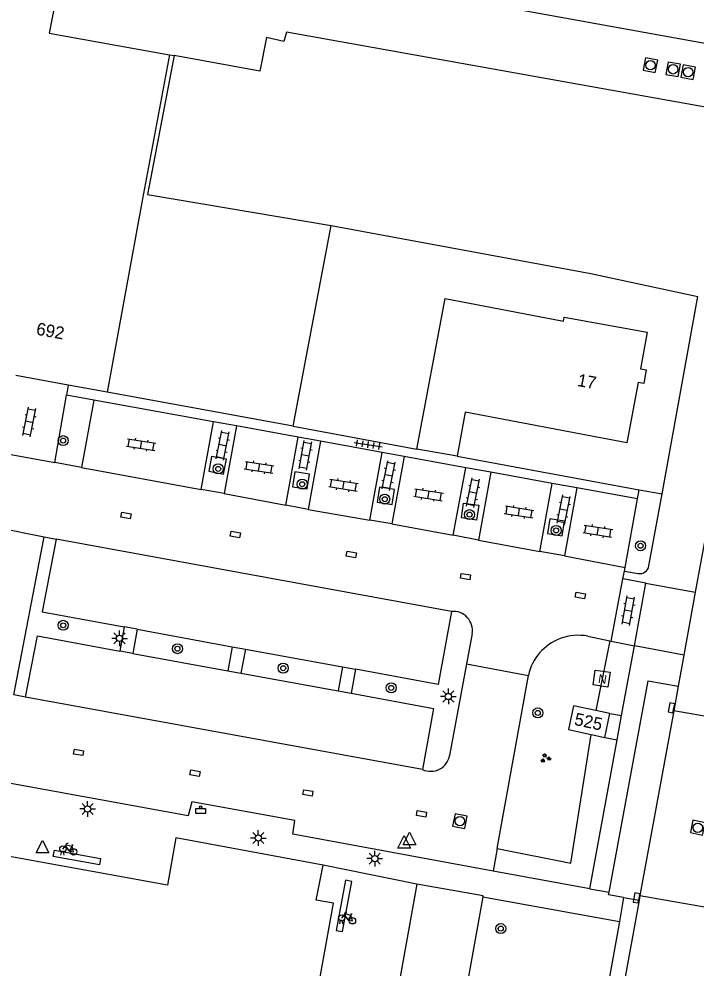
# Model space of a CAD drawing. Extents: x 132999 to 136000, y 398499 to 400501.
# Drawn here: x 133153.4 to 133207.4, y 399691.7 to 399767.5 of the extents above; entities that cross this region are included whole.
import ezdxf

# ---------------------------------------------------------------- set-up
doc = ezdxf.new("R2010")
doc.units = 0
for name, color, linetype in [('gg-afsc-erfafscheiding', 7, 'Continuous'), ('gg-afsc-muur', 7, 'Continuous'), ('gg-anno-huisnummerreeks BGT', 7, 'Continuous'), ('gg-bbg-bijgebouw', 7, 'Continuous'), ('gg-bbg-gedigitaliseerde bebouwing', 7, 'Continuous'), ('gg-bbg-gedigitaliseerde bijgebouw', 7, 'Continuous'), ('gg-bbg-hoofdgebouw', 7, 'Continuous'), ('gg-bbg-tussenscheiding', 7, 'Continuous'), ('gg-knt-verharding', 7, 'Continuous'), ('gg-knt-verharding nz', 7, 'Continuous'), ('gt-grn-groengrens', 7, 'Continuous'), ('gt-grn-weggrens', 7, 'Continuous'), ('gt-symb-afvalbak', 7, 'Continuous'), ('gt-symb-boom', 7, 'Continuous'), ('gt-symb-fietsenrek', 7, 'Continuous'), ('gt-symb-groenvak', 7, 'Continuous'), ('gt-symb-klinker verharding', 7, 'Continuous'), ('gt-symb-kolk', 7, 'Continuous'), ('gt-symb-kolk center center', 7, 'Continuous'), ('gt-symb-lichtmast', 7, 'Continuous'), ('gt-symb-nortonput', 7, 'Continuous'), ('gt-symb-rioolschacht', 7, 'Continuous'), ('gt-symb-tegel verharding', 7, 'Continuous'), ('gt-symb-waterafsluiter', 7, 'Continuous')]:
    doc.layers.add(name, color=color, linetype=linetype)

# ---------------------------------------------------------------- blocks, each defined once
blk = doc.blocks.new('gt0-RS')
at = {"layer": 'gt-symb-rioolschacht'}
blk.add_lwpolyline([(-0.5, -0.5), (0.5, -0.5), (0.5, 0.5), (-0.5, 0.5)], close=True, dxfattribs=at)
blk.add_circle((0, 0), 0.375, dxfattribs=at)
blk = doc.blocks.new('gt0-TEG1')
at = {"layer": 'gt-symb-tegel verharding'}
for p, q in [((-1.125, 0), (1.125, 0)), ((-0.9, -0.25), (-0.9, 0.25)), ((-0.45, -0.25), (-0.45, 0.25)), ((0, -0.25), (0, 0.25)), ((0.45, -0.25), (0.45, 0.25)), ((0.9, -0.25), (0.9, 0.25))]:
    blk.add_line(p, q, dxfattribs=at)
blk = doc.blocks.new('gt0-BOOM')
at = {"layer": 'gt-symb-boom'}
for radius in [0.4, 0.2]:
    blk.add_circle((0, 0), radius, dxfattribs=at)
blk = doc.blocks.new('gt0-KL1')
at = {"layer": 'gt-symb-klinker verharding'}
for p, q in [((-1.15, 0.3), (1.15, 0.3)), ((-1, -0.3), (-1, 0.3)), ((-0.5, 0.3), (-0.5, 0.45)), ((0, -0.3), (0, 0.3)), ((0.5, 0.3), (0.5, 0.45)), ((1, -0.3), (1, 0.3)), ((-1.15, -0.3), (1.15, -0.3)), ((-0.5, -0.45), (-0.5, -0.3)), ((0.5, -0.45), (0.5, -0.3))]:
    blk.add_line(p, q, dxfattribs=at)
blk = doc.blocks.new('gt0-KOLKCC')
at = {"layer": 'gt-symb-kolk center center'}
blk.add_lwpolyline([(-0.375, 0.2), (0.375, 0.2), (0.375, -0.2), (-0.375, -0.2)], close=True, dxfattribs=at)
blk = doc.blocks.new('gt0-LMAST')
at = {"layer": 'gt-symb-lichtmast'}
for p, q in [((-0.182, 0.173), (-0.447, 0.438)), ((-0.005, 0.246), (-0.005, 0.621)), ((0.172, 0.173), (0.437, 0.438)), ((-0.255, -0.004), (-0.63, -0.004)), ((-0.182, -0.181), (-0.447, -0.446)), ((-0.005, -0.254), (-0.005, -0.629)), ((0.437, -0.446), (0.172, -0.181)), ((0.245, -0.004), (0.62, -0.004))]:
    blk.add_line(p, q, dxfattribs=at)
blk.add_circle((-0.005, -0.004), 0.25, dxfattribs=at)
blk = doc.blocks.new('gt0-NPUT')
at = {"layer": 'gt-symb-nortonput'}
blk.add_lwpolyline([(-0.566, -0.608), (-0.566, 0.592), (0.634, 0.592), (0.634, -0.608)], close=True, dxfattribs=at)
blk.add_text('N', height=0.7, dxfattribs=at).set_placement((-0.221, -0.381))
blk = doc.blocks.new('gt0-KOLK')
at = {"layer": 'gt-symb-kolk'}
blk.add_lwpolyline([(0, 0), (0.375, 0), (0.375, 0.4), (-0.375, 0.4), (-0.375, 0), (0, 0)], dxfattribs=at)
blk = doc.blocks.new('gt0-GRVAK')
at = {"layer": 'gt-symb-groenvak'}
for p, q in [((-0.11, 0.189), (-0.228, 0.24)), ((-0.182, 0.153), (0.088, 0.153)), ((-0.091, 0.211), (-0.156, 0.322)), ((-0.047, 0.214), (-0.047, 0.393)), ((-0.004, 0.211), (0.061, 0.322)), ((0.015, 0.189), (0.133, 0.24)), ((0.262, -0.052), (0.197, 0.059)), ((0.305, -0.049), (0.305, 0.13)), ((0.349, -0.052), (0.414, 0.059)), ((-0.245, -0.228), (-0.363, -0.177)), ((-0.318, -0.264), (-0.047, -0.264)), ((-0.226, -0.206), (-0.291, -0.095)), ((-0.183, -0.203), (-0.183, -0.024)), ((-0.139, -0.206), (-0.074, -0.095)), ((-0.12, -0.228), (-0.002, -0.177)), ((0.243, -0.074), (0.125, -0.023)), ((0.17, -0.11), (0.441, -0.11)), ((0.368, -0.074), (0.486, -0.023))]:
    blk.add_line(p, q, dxfattribs=at)
blk = doc.blocks.new('gt0-FREK')
at = {"layer": 'gt-symb-fietsenrek'}
for p, q in [((0.259, 0.762), (0.294, 0.823)), ((0.54, 0.335), (0.259, 0.762)), ((0.294, 0.823), (0.767, 0.714)), ((0.757, 0.841), (0.866, 0.816)), ((0.767, 0.714), (0.84, 0.822)), ((0.767, 0.714), (0.54, 0.335)), ((0.895, 0.252), (0.767, 0.714))]:
    blk.add_line(p, q, dxfattribs=at)
for points in [[(0.036, 0.476), (0.228, 0.708), (0.259, 0.762)], [(0.294, 0.823), (0.36, 0.937), (0.452, 0.935)], [(-0.124, 0), (-0.047, 0.312), (0.053, 0.312), (0.12, 0)], [(0.54, 0.335), (0.555, 0.305), (0.895, 0.252)]]:
    blk.add_lwpolyline(points, dxfattribs=at)
for centre in [(0.036, 0.476), (0.895, 0.252)]:
    blk.add_circle(centre, 0.252, dxfattribs=at)
blk = doc.blocks.new('gt0-WAFSL')
at = {"layer": 'gt-symb-waterafsluiter'}
for p, q in [((-0.5, -0.333), (0, 0.667)), ((0, 0.667), (0.5, -0.333)), ((0.5, -0.333), (-0.5, -0.333))]:
    blk.add_line(p, q, dxfattribs=at)
blk = doc.blocks.new('gt0-ABAK')
at = {"layer": 'gt-symb-afvalbak'}
blk.add_lwpolyline([(0.375, -0.5), (-0.375, -0.5), (-0.375, -0.1), (0.375, -0.1)], close=True, dxfattribs=at)
blk.add_circle((0, 0), 0.1, dxfattribs=at)

msp = doc.modelspace()

# ---------------------------------------------------------------- linework, layer by layer
at = {"layer": 'gg-afsc-erfafscheiding'}
for p, q in [((133188.37, 399732.58), (133202.9, 399729.916)), ((133202.9, 399729.916), (133204.712, 399729.584))]:
    msp.add_line(p, q, dxfattribs=at)
at = {"layer": 'gg-afsc-muur'}
for p, q in [((133178.31, 399751.003), (133199.042, 399747.177)), ((133175.281, 399734.98), (133185.151, 399733.16))]:
    msp.add_line(p, q, dxfattribs=at)
at = {"layer": 'gg-bbg-bijgebouw'}
for p, q in [((133165.408, 399764.616), (133165.77, 399764.551)), ((133175.281, 399734.98), (133160.431, 399737.69))]:
    msp.add_line(p, q, dxfattribs=at)
msp.add_lwpolyline([(133165.77, 399764.551), (133163.639, 399753.465), (133178.31, 399751.003)], dxfattribs=at)
at = {"layer": 'gg-bbg-gedigitaliseerde bebouwing'}
msp.add_lwpolyline([(133185.151, 399733.16), (133187.395, 399745.168), (133196.845, 399743.361), (133196.907, 399743.684), (133203.52, 399742.49)], dxfattribs=at)
at = {"layer": 'gg-bbg-gedigitaliseerde bijgebouw'}
msp.add_line((133175.281, 399734.98), (133178.31, 399751.003), dxfattribs=at)
at = {"layer": 'gg-bbg-hoofdgebouw'}
for p, q in [((133210.96, 399765), (133166.898, 399772.987)), ((133157.32, 399738.257), (133153.126, 399739.022)), ((133160.431, 399737.69), (133157.32, 399738.257)), ((133188.37, 399732.58), (133185.151, 399733.16)), ((133200.55, 399712.06), (133199.416, 399712.302)), ((133200.14, 399710.14), (133200.55, 399712.06)), ((133199.044, 399710.378), (133200.14, 399710.14))]:
    msp.add_line(p, q, dxfattribs=at)
for points in [[(133157.429, 399774.65), (133155.795, 399766.342), (133165.408, 399764.616)], [(133203.52, 399742.49), (133203, 399739.56), (133203.44, 399739.48), (133203.25, 399738.4), (133202.81, 399738.47), (133201.91, 399733.64), (133188.99, 399736.11), (133188.37, 399732.58)], [(133199.416, 399712.302), (133197.64, 399712.68), (133197.24, 399710.77), (133199.044, 399710.378)], [(133177.667, 399699.945), (133165.9, 399702.15), (133165.24, 399698.36), (133091.45, 399711.75)], [(133168.86, 399621.78), (133180.66, 399687.26), (133176.87, 399687.94), (133178.49, 399696.93), (133177.11, 399697.16), (133177.667, 399699.945)]]:
    msp.add_lwpolyline(points, dxfattribs=at)
at = {"layer": 'gg-bbg-tussenscheiding'}
msp.add_lwpolyline([(133165.408, 399764.616), (133163.249, 399753.127), (133160.431, 399737.69)], dxfattribs=at)
at = {"layer": 'gg-knt-verharding'}
for p, q in [((133224.996, 399818.303), (133207.37, 399721.745)), ((133199.042, 399747.177), (133207.573, 399745.328)), ((133204.712, 399729.584), (133207.573, 399745.328)), ((133157.32, 399738.257), (133157.175, 399737.465)), ((133156.24, 399732.078), (133157.175, 399737.465)), ((133159.366, 399737.067), (133157.175, 399737.465)), ((133159.366, 399737.067), (133158.387, 399731.681)), ((133168.919, 399735.33), (133159.366, 399737.067)), ((133167.924, 399729.943), (133168.919, 399735.33)), ((133170.749, 399734.997), (133168.919, 399735.33)), ((133170.749, 399734.997), (133169.762, 399729.61)), ((133175.659, 399734.104), (133170.749, 399734.997)), ((133174.674, 399728.685), (133175.659, 399734.104)), ((133177.459, 399733.777), (133175.659, 399734.104)), ((133177.459, 399733.777), (133176.471, 399728.344)), ((133182.379, 399732.882), (133177.459, 399733.777)), ((133181.399, 399727.491), (133182.379, 399732.882)), ((133184.13, 399732.564), (133182.379, 399732.882)), ((133184.13, 399732.564), (133183.151, 399727.178)), ((133189.039, 399731.671), (133184.13, 399732.564)), ((133158.387, 399731.681), (133156.24, 399732.078)), ((133188.047, 399726.28), (133189.039, 399731.671)), ((133191.056, 399731.305), (133189.039, 399731.671)), ((133191.056, 399731.305), (133190.073, 399725.898)), ((133195.936, 399730.417), (133191.056, 399731.305)), ((133194.949, 399724.986), (133195.936, 399730.417)), ((133197.904, 399730.06), (133195.936, 399730.417)), ((133197.904, 399730.06), (133196.917, 399724.631)), ((133202.764, 399729.176), (133197.904, 399730.06)), ((133169.762, 399729.61), (133167.924, 399729.943)), ((133202.764, 399729.176), (133202.9, 399729.916)), ((133203.669, 399723.826), (133204.712, 399729.584)), ((133176.471, 399728.344), (133174.674, 399728.685)), ((133201.762, 399723.717), (133202.764, 399729.176)), ((133183.151, 399727.178), (133181.399, 399727.491)), ((133190.073, 399725.898), (133188.047, 399726.28)), ((133152.965, 399713.534), (133155.406, 399726.151)), ((133155.406, 399726.151), (133156.349, 399725.977)), ((133196.917, 399724.631), (133194.949, 399724.986)), ((133201.584, 399722.803), (133201.705, 399723.427)), ((133201.705, 399723.427), (133201.762, 399723.717)), ((133201.705, 399723.427), (133202.807, 399723.228)), ((133200.664, 399717.84), (133201.584, 399722.803)), ((133203.422, 399722.467), (133201.584, 399722.803)), ((133202.505, 399717.461), (133203.422, 399722.467)), ((133207.37, 399721.745), (133206.452, 399716.718)), ((133161.792, 399718.964), (133161.442, 399717.041)), ((133162.823, 399718.776), (133161.792, 399718.964)), ((133162.823, 399718.776), (133162.472, 399716.854)), ((133162.823, 399718.776), (133170.41, 399717.386)), ((133189.564, 399718.432), (133189.114, 399716.008)), ((133198.801, 399718.224), (133200.535, 399717.867)), ((133170.41, 399717.386), (133170.059, 399715.468)), ((133170.41, 399717.386), (133171.454, 399717.195)), ((133171.454, 399717.195), (133171.103, 399715.278)), ((133171.454, 399717.195), (133179.215, 399715.774)), ((133200.535, 399717.867), (133200.664, 399717.84)), ((133200.664, 399717.84), (133202.505, 399717.461)), ((133201.485, 399711.889), (133202.505, 399717.461)), ((133162.472, 399716.854), (133161.442, 399717.041)), ((133162.472, 399716.854), (133170.059, 399715.468)), ((133206.452, 399716.718), (133205.999, 399714.236)), ((133179.215, 399715.774), (133178.865, 399713.86)), ((133179.215, 399715.774), (133180.24, 399715.586)), ((133189.114, 399716.008), (133187.757, 399708.696)), ((133170.059, 399715.468), (133171.103, 399715.278)), ((133171.103, 399715.278), (133178.865, 399713.86)), ((133180.24, 399715.586), (133179.89, 399713.673)), ((133191.559, 399701.273), (133194.047, 399715.092)), ((133205.999, 399714.236), (133205.642, 399712.278)), ((133153.916, 399713.362), (133152.965, 399713.534)), ((133178.865, 399713.86), (133179.89, 399713.673)), ((133200.55, 399712.06), (133201.485, 399711.889)), ((133201.131, 399709.958), (133201.485, 399711.889)), ((133205.642, 399712.278), (133202.952, 399697.542)), ((133212.537, 399711.054), (133205.642, 399712.278)), ((133198.953, 399698.069), (133201.131, 399709.958)), ((133200.14, 399710.14), (133201.131, 399709.958)), ((133191.559, 399701.273), (133191.236, 399699.477)), ((133198.953, 399698.069), (133191.236, 399699.477)), ((133185.14, 399698.45), (133171.988, 399625.31)), ((133202.952, 399697.542), (133202.882, 399697.156)), ((133202.952, 399697.542), (133209.863, 399696.315)), ((133190.418, 399697.433), (133201.315, 399695.46)), ((133202.882, 399697.156), (133190.919, 399631.625)), ((133201.638, 399697.383), (133202.882, 399697.156)), ((133201.315, 399695.46), (133189.84, 399632.01))]:
    msp.add_line(p, q, dxfattribs=at)
for points in [[(133210.248, 399760.05), (133174.729, 399766.408), (133174.526, 399765.665), (133173.142, 399765.984), (133172.602, 399763.3), (133165.77, 399764.551)], [(133168.54, 399731.381), (133169.716, 399731.162), (133169.935, 399732.342), (133168.76, 399732.561), (133168.54, 399731.381)], [(133175.219, 399730.153), (133176.382, 399729.974), (133176.565, 399731.16), (133175.402, 399731.339), (133175.219, 399730.153)], [(133181.982, 399728.93), (133183.175, 399728.744), (133183.36, 399729.93), (133182.167, 399730.116), (133181.982, 399728.93)], [(133188.706, 399727.657), (133188.879, 399728.844), (133190.086, 399728.668), (133189.913, 399727.481), (133188.706, 399727.657)], [(133195.562, 399726.416), (133196.746, 399726.221), (133196.941, 399727.407), (133195.757, 399727.602), (133195.562, 399726.416)], [(133156.349, 399725.977), (133155.23, 399720.166), (133161.792, 399718.964)], [(133187.916, 399720.202), (133186.837, 399714.378), (133180.24, 399715.586)], [(133153.916, 399713.362), (133154.855, 399718.244), (133161.442, 399717.041)], [(133191.236, 399699.477), (133175.25, 399702.43), (133175.41, 399703.51), (133167.17, 399705.02), (133166.89, 399703.88), (133100.146, 399716.037)], [(133200.485, 399697.789), (133203.609, 399714.672), (133205.999, 399714.236)], [(133179.89, 399713.673), (133186.483, 399712.469), (133185.596, 399707.581)], [(133190.418, 399697.433), (133190.43, 399697.5), (133185.14, 399698.45)], [(133201.638, 399697.383), (133200.45, 399697.6), (133200.485, 399697.789)], [(133190.418, 399697.433), (133177.259, 399624.369), (133174.428, 399624.866)]]:
    msp.add_lwpolyline(points, dxfattribs=at)
for centre, radius, start, end in [((133202.94, 399723.957), 0.741, 259.66187, 349.83896), ((133188.047, 399718.671), 1.536, 351.03838, 94.8732), ((133198.018, 399714.239), 4.061, 110.53682, 167.87145), ((133198.019, 399714.232), 4.068, 78.91173, 110.51246), ((133186.234, 399708.997), 1.553, 245.74899, 348.83529)]:
    msp.add_arc(centre, radius, start, end, dxfattribs=at)
at = {"layer": 'gg-knt-verharding nz'}
for p, q in [((133152.003, 399732.848), (133156.24, 399732.078)), ((133158.387, 399731.681), (133167.924, 399729.943)), ((133169.762, 399729.61), (133174.674, 399728.685)), ((133176.471, 399728.344), (133181.399, 399727.491)), ((133183.151, 399727.178), (133188.047, 399726.28)), ((133187.916, 399720.202), (133156.349, 399725.977)), ((133190.073, 399725.898), (133194.949, 399724.986)), ((133196.917, 399724.631), (133201.762, 399723.717)), ((133185.596, 399707.581), (133153.916, 399713.362))]:
    msp.add_line(p, q, dxfattribs=at)
for points in [[(133159.808, 399699.987), (133156.123, 399700.65), (133156.213, 399701.152), (133159.898, 399700.49), (133159.808, 399699.987)], [(133178.707, 399694.752), (133179.198, 399694.666), (133179.95, 399698.664), (133179.459, 399698.75), (133178.707, 399694.752)]]:
    msp.add_lwpolyline(points, dxfattribs=at)
at = {"layer": 'gt-grn-groengrens'}
msp.add_line((133200.535, 399717.867), (133199.416, 399712.302), dxfattribs=at)
msp.add_lwpolyline([(133191.559, 399701.273), (133197.429, 399700.12), (133199.044, 399710.378)], dxfattribs=at)
at = {"layer": 'gt-grn-weggrens'}
for p, q in [((133150.292, 399727.159), (133155.406, 399726.151)), ((133203.422, 399722.467), (133207.37, 399721.745)), ((133204.936, 399717.016), (133202.505, 399717.461)), ((133206.452, 399716.718), (133204.936, 399717.016)), ((133189.114, 399716.008), (133194.047, 399715.092)), ((133185.14, 399698.45), (133177.667, 399699.945)), ((133198.953, 399698.069), (133200.485, 399697.789)), ((133201.638, 399697.383), (133201.315, 399695.46))]:
    msp.add_line(p, q, dxfattribs=at)

# ---------------------------------------------------------------- block references
at = {"layer": 'gt-symb-afvalbak'}
msp.add_blockref('gt0-ABAK', (133167.884, 399704.584), dxfattribs=at)
at = {"layer": 'gt-symb-boom'}
for p, rotation in [((133156.908, 399733.829), -0.1718868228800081), ((133169.284, 399731.576), -0.1718868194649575), ((133175.994, 399730.354), -0.1718868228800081), ((133182.576, 399729.156), -0.1718868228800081), ((133189.345, 399727.924), -0.1718868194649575), ((133196.261, 399726.665), -0.17188682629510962), ((133203, 399725.439), -0.1718868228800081)]:
    msp.add_blockref('gt0-BOOM', p, dxfattribs=dict(at, rotation=rotation))
for p in [(133156.913, 399719.093), (133166.035, 399717.228), (133174.472, 399715.673), (133183.101, 399714.103), (133194.797, 399712.104), (133191.837, 399694.896)]:
    msp.add_blockref('gt0-BOOM', p, dxfattribs=at)
at = {"layer": 'gt-symb-fietsenrek'}
for p in [(133156.849, 399700.764), (133179.108, 399695.264)]:
    msp.add_blockref('gt0-FREK', p, dxfattribs=at)
at = {"layer": 'gt-symb-groenvak'}
msp.add_blockref('gt0-GRVAK', (133195.396, 399708.484), dxfattribs=at)
at = {"layer": 'gt-symb-klinker verharding'}
for p, rotation in [((133154.214, 399735.312), 78.57767892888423), ((133169.651, 399733.451), 78.57767893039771), ((133163.137, 399733.506), -8.859429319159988), ((133176.244, 399732.651), 79.45426563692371), ((133172.553, 399731.699), -8.859429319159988), ((133182.899, 399731.042), 78.57767892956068), ((133179.286, 399730.276), -8.85942931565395), ((133189.632, 399729.674), 78.57767893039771), ((133186.074, 399729.51), -8.859429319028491), ((133196.858, 399728.305), 78.57767893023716), ((133193.3, 399728.141), -8.859429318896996), ((133199.595, 399726.608), -8.859429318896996), ((133202.023, 399720.26), 79.51061018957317)]:
    msp.add_blockref('gt0-KL1', p, dxfattribs=dict(at, rotation=rotation))
at = {"layer": 'gt-symb-kolk'}
for p, rotation in [((133205.66, 399712.47), 78.28547478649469), ((133202.876, 399697.308), 79.56697526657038)]:
    msp.add_blockref('gt0-KOLK', p, dxfattribs=dict(at, rotation=rotation))
at = {"layer": 'gt-symb-kolk center center'}
for p, rotation in [((133161.93, 399727.855), -9.905079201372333), ((133170.649, 399726.344), -9.905079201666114), ((133179.91, 399724.736), -9.905079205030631), ((133189.025, 399722.979), -9.905079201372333), ((133198.188, 399721.47), -9.905079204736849), ((133158.139, 399708.956), -9.905079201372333), ((133167.43, 399707.293), -9.905079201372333), ((133176.448, 399705.717), -9.905079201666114), ((133185.512, 399704.059), -9.905079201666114)]:
    msp.add_blockref('gt0-KOLKCC', p, dxfattribs=dict(at, rotation=rotation))
at = {"layer": 'gt-symb-lichtmast'}
for p in [(133161.413, 399718.05), (133187.663, 399713.42), (133158.862, 399704.45), (133172.487, 399702.12), (133181.79, 399700.482)]:
    msp.add_blockref('gt0-LMAST', p, dxfattribs=at)
at = {"layer": 'gt-symb-nortonput', "rotation": -8.397572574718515}
msp.add_blockref('gt0-NPUT', (133199.852, 399714.852), dxfattribs=at)
at = {"layer": 'gt-symb-rioolschacht'}
for p, rotation in [((133203.783, 399763.782), 168.86988891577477), ((133205.598, 399763.455), 169.80279442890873), ((133206.789, 399763.232), 169.3979417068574), ((133188.582, 399703.472), 168.86988891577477), ((133207.563, 399702.945), -11.422321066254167)]:
    msp.add_blockref('gt0-RS', p, dxfattribs=dict(at, rotation=rotation))
at = {"layer": 'gt-symb-tegel verharding', "rotation": -8.859429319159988}
msp.add_blockref('gt0-TEG1', (133181.257, 399733.506), dxfattribs=at)
at = {"layer": 'gt-symb-waterafsluiter'}
for p in [(133184.136, 399701.654), (133184.56, 399701.919), (133155.264, 399701.268)]:
    msp.add_blockref('gt0-WAFSL', p, dxfattribs=at)

# ---------------------------------------------------------------- texts
at = {"layer": 'gg-anno-huisnummerreeks BGT'}
for s, rotation, p in [('692', 349.7, (133154.704, 399742.291)), ('17', 349.5, (133197.9, 399738.197)), ('525', 347.9, (133197.651, 399711.155))]:
    msp.add_text(s, height=1, rotation=rotation, dxfattribs=at).set_placement(p)

doc.saveas('drawing.dxf')
